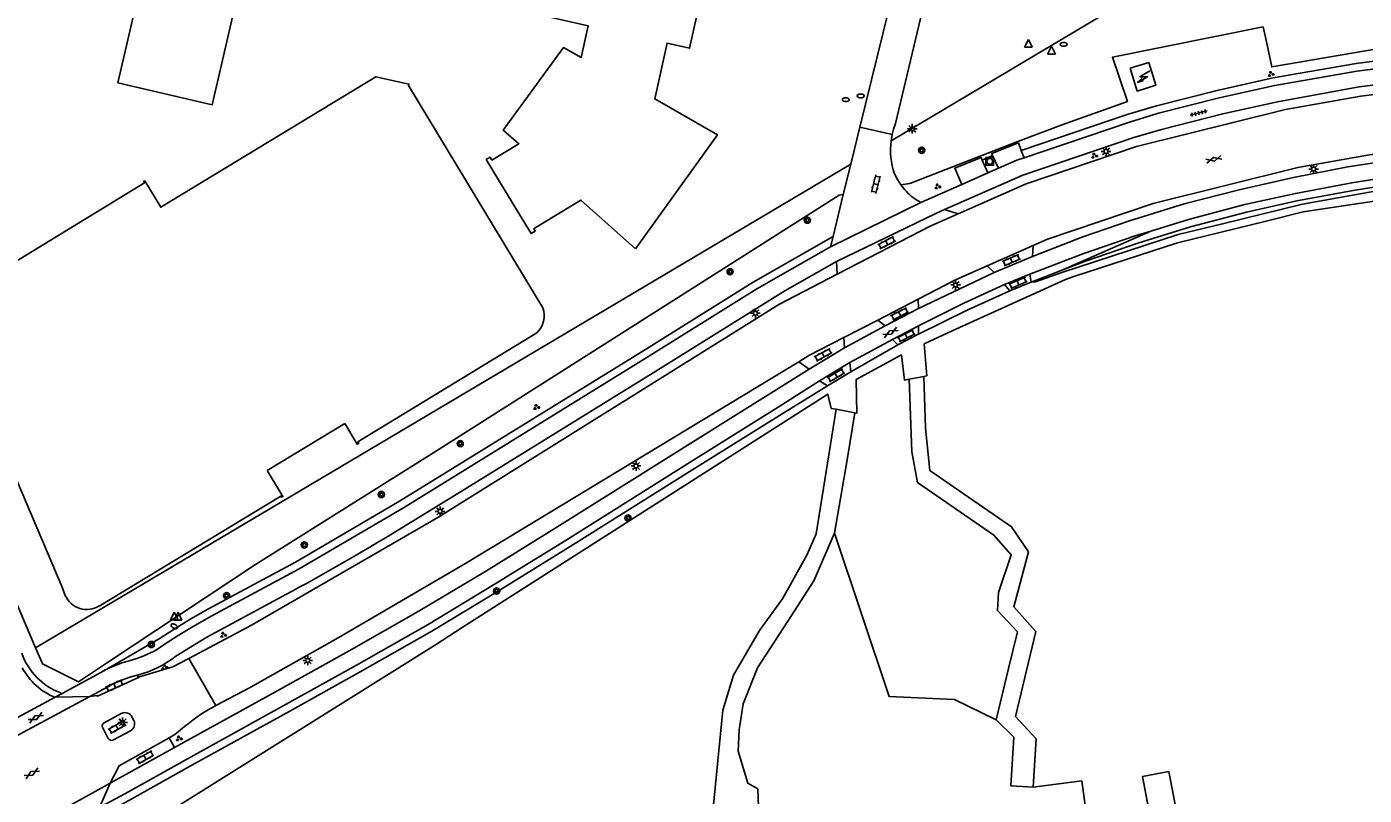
# Model space of a CAD drawing. Extents: x 124000 to 129000, y 395500 to 397503.
# Drawn here: x 128628.5 to 128800.9, y 396001.2 to 396100.2 of the extents above; entities that cross this region are included whole.
import ezdxf

# ---------------------------------------------------------------- set-up
doc = ezdxf.new("R2010")
doc.units = 0
for name, color, linetype in [('gg-afsc-draadraster', 7, 'Continuous'), ('gg-afsc-hekwerk', 7, 'Continuous'), ('gg-bbg-bijgebouw', 7, 'Continuous'), ('gg-bbg-gedigitaliseerde bijgebouw', 7, 'Continuous'), ('gg-bbg-lage trafo', 7, 'Continuous'), ('gg-knt-onverhard', 7, 'Continuous'), ('gg-knt-verharding', 7, 'Continuous'), ('gg-knt-verharding nz', 7, 'Continuous'), ('gt-grn-groengrens', 7, 'Continuous'), ('gt-grn-groengrens NZ', 7, 'Continuous'), ('gt-grn-vlakafsluiter', 7, 'Continuous'), ('gt-grn-weggrens', 7, 'Continuous'), ('gt-symb-boom', 7, 'Continuous'), ('gt-symb-brandkraan', 7, 'Continuous'), ('gt-symb-gesloten verharding', 7, 'Continuous'), ('gt-symb-groenvak', 7, 'Continuous'), ('gt-symb-klinker verharding', 7, 'Continuous'), ('gt-symb-lichtmast', 7, 'Continuous'), ('gt-symb-rioolschacht', 7, 'Continuous'), ('gt-symb-tegel verharding', 7, 'Continuous'), ('gt-symb-trafo symbool', 7, 'Continuous'), ('gt-symb-waterafsluiter', 7, 'Continuous')]:
    doc.layers.add(name, color=color, linetype=linetype)

# ---------------------------------------------------------------- blocks, each defined once
blk = doc.blocks.new('gt0-LMAST')
at = {"layer": 'gt-symb-lichtmast'}
for p, q in [((-0.18, 0.17), (-0.45, 0.44)), ((-0.01, 0.25), (-0.01, 0.62)), ((0.17, 0.17), (0.44, 0.44)), ((-0.26, 0), (-0.63, 0)), ((-0.18, -0.18), (-0.45, -0.45)), ((-0.01, -0.25), (-0.01, -0.63)), ((0.44, -0.45), (0.17, -0.18)), ((0.24, 0), (0.62, 0))]:
    blk.add_line(p, q, dxfattribs=at)
blk.add_circle((-0.01, 0), 0.25, dxfattribs=at)
blk = doc.blocks.new('gt0-KL1')
at = {"layer": 'gt-symb-klinker verharding'}
for p, q in [((-1.15, 0.3), (1.15, 0.3)), ((-1, -0.3), (-1, 0.3)), ((-0.5, 0.3), (-0.5, 0.45)), ((0, -0.3), (0, 0.3)), ((0.5, 0.3), (0.5, 0.45)), ((1, -0.3), (1, 0.3)), ((-1.15, -0.3), (1.15, -0.3)), ((-0.5, -0.45), (-0.5, -0.3)), ((0.5, -0.45), (0.5, -0.3))]:
    blk.add_line(p, q, dxfattribs=at)
blk = doc.blocks.new('gt0-BOOM')
at = {"layer": 'gt-symb-boom'}
for radius in [0.4, 0.2]:
    blk.add_circle((0, 0), radius, dxfattribs=at)
blk = doc.blocks.new('gt0-HSP')
at = {"layer": 'gt-symb-trafo symbool'}
for points in [[(0.77, 0.75), (-0.53, 0), (0.47, 0), (-0.83, -0.75)], [(-0.22, -0.24), (-0.83, -0.75), (-0.08, -0.48)]]:
    blk.add_lwpolyline(points, dxfattribs=at)
blk = doc.blocks.new('gt0-TEG1')
at = {"layer": 'gt-symb-tegel verharding'}
for p, q in [((-1.12, 0), (1.13, 0)), ((-0.9, -0.25), (-0.9, 0.25)), ((-0.45, -0.25), (-0.45, 0.25)), ((0, -0.25), (0, 0.25)), ((0.45, -0.25), (0.45, 0.25)), ((0.9, -0.25), (0.9, 0.25))]:
    blk.add_line(p, q, dxfattribs=at)
blk = doc.blocks.new('gt0-GESVH1')
at = {"layer": 'gt-symb-gesloten verharding'}
for p, q in [((-0.99, -0.26), (0.01, 0.24)), ((0.01, -0.26), (-0.99, 0.24)), ((0.01, 0.24), (1.01, -0.26)), ((1.01, 0.24), (0.01, -0.26))]:
    blk.add_line(p, q, dxfattribs=at)
blk = doc.blocks.new('gt0-GRVAK')
at = {"layer": 'gt-symb-groenvak'}
for p, q in [((-0.11, 0.19), (-0.23, 0.24)), ((-0.18, 0.15), (0.09, 0.15)), ((-0.09, 0.21), (-0.16, 0.32)), ((-0.05, 0.21), (-0.05, 0.39)), ((0, 0.21), (0.06, 0.32)), ((0.01, 0.19), (0.13, 0.24)), ((0.26, -0.05), (0.2, 0.06)), ((0.3, -0.05), (0.3, 0.13)), ((0.35, -0.05), (0.41, 0.06)), ((-0.25, -0.23), (-0.36, -0.18)), ((-0.32, -0.26), (-0.05, -0.26)), ((-0.23, -0.21), (-0.29, -0.09)), ((-0.18, -0.2), (-0.18, -0.02)), ((-0.14, -0.21), (-0.07, -0.09)), ((-0.12, -0.23), (0, -0.18)), ((0.24, -0.07), (0.12, -0.02)), ((0.17, -0.11), (0.44, -0.11)), ((0.37, -0.07), (0.49, -0.02))]:
    blk.add_line(p, q, dxfattribs=at)
blk = doc.blocks.new('gt0-WAFSL')
at = {"layer": 'gt-symb-waterafsluiter'}
for p, q in [((-0.5, -0.33), (0, 0.67)), ((0, 0.67), (0.5, -0.33)), ((0.5, -0.33), (-0.5, -0.33))]:
    blk.add_line(p, q, dxfattribs=at)
blk = doc.blocks.new('gt0-BR')
at = {"layer": 'gt-symb-brandkraan'}
for centre, radius, start, end in [((-0.24, 0), 0.206, 107.5669, 252.4331), ((0.6, -2.66), 3, 106.892, 107.5669), ((0, -0.69), 0.938, 73.108, 106.892), ((-0.6, -2.66), 3, 72.4331, 73.108), ((0.24, 0), 0.206, 287.567, 72.4331), ((0.6, 2.66), 3, 252.4331, 253.108), ((0, 0.69), 0.938, 253.108, 286.8921), ((-0.6, 2.66), 3, 286.8921, 287.567)]:
    blk.add_arc(centre, radius, start, end, dxfattribs=at)
blk = doc.blocks.new('gt0-RS')
at = {"layer": 'gt-symb-rioolschacht'}
blk.add_lwpolyline([(-0.5, -0.5), (0.5, -0.5), (0.5, 0.5), (-0.5, 0.5)], close=True, dxfattribs=at)
blk.add_circle((0, 0), 0.375, dxfattribs=at)

msp = doc.modelspace()

# ---------------------------------------------------------------- linework, layer by layer
at = {"layer": 'gg-afsc-draadraster'}
msp.add_line((128642.35, 395996.27), (128681.17, 396020.56), dxfattribs=at)
at = {"layer": 'gg-afsc-hekwerk'}
for p, q in [((128611.7, 396062.21), (128629.65, 396020.18)), ((128742.25, 396054.79), (128744.13, 396055.15)), ((128732.81, 396050.91), (128735.25, 396050.45)), ((128629.65, 396020.18), (128630.49, 396018.21))]:
    msp.add_line(p, q, dxfattribs=at)
for points in [[(128788.25, 396098.48), (128787.85, 396100.2), (128768.44, 396096.3), (128770.37, 396090.61), (128761.82, 396087.55), (128756.24, 396085.43), (128742.31, 396080.04)], [(128788.25, 396098.48), (128788.97, 396095.05), (128803.09, 396097.49)], [(128744.13, 396055.15), (128744.5, 396055.23), (128744.19, 396059.36)], [(128735.25, 396050.45), (128735.49, 396050.4), (128735.41, 396054.77), (128741.23, 396057.92), (128741.64, 396054.66), (128742.25, 396054.79)], [(128684.61, 396022.77), (128731.75, 396052.87), (128732.2, 396051.02), (128732.81, 396050.91)], [(128630.49, 396018.21), (128630.54, 396018.09), (128635.18, 396015.79), (128638.91, 396018.26)]]:
    msp.add_lwpolyline(points, dxfattribs=at)
at = {"layer": 'gg-bbg-bijgebouw'}
msp.add_line((128669.52, 396049.08), (128659.48, 396043.01), dxfattribs=at)
for points in [[(128640.24, 396092.99), (128652.42, 396090.17), (128659.09, 396119.18), (128659.56, 396119.05), (128661.28, 396126.55), (128660.83, 396126.65), (128663.76, 396139.33), (128651.57, 396142.18), (128648.7, 396129.55), (128641.46, 396131.21), (128638.85, 396119.84), (128646.07, 396118.18), (128640.24, 396092.99)], [(128707.36, 396141.46), (128700.75, 396142.95), (128691.71, 396102.39), (128700.85, 396100.36), (128699.94, 396096.26), (128697.67, 396097.55), (128689.92, 396086.88), (128691.93, 396085.14), (128688.45, 396083.03)], [(128706.96, 396071.62), (128717.52, 396086.29), (128709.44, 396090.93), (128711.04, 396098.12), (128713.94, 396097.45), (128722.98, 396137.95)], [(128688.45, 396083.03), (128688.22, 396083.41), (128687.72, 396083.11), (128692.01, 396076.03), (128693.51, 396073.57), (128694.02, 396073.86), (128693.84, 396074.17), (128694.05, 396074.32), (128699.93, 396077.89), (128706.96, 396071.62)], [(128775.69, 396004.23), (128772.3, 396003.57), (128773.14, 395999.29), (128776.52, 395999.95), (128775.69, 396004.23)]]:
    msp.add_lwpolyline(points, dxfattribs=at)
at = {"layer": 'gg-bbg-gedigitaliseerde bijgebouw'}
for points in [[(128619.86, 396065.6), (128643.66, 396080.09), (128643.56, 396080.26), (128643.72, 396080.36), (128645.77, 396076.97), (128673.5, 396093.78), (128677.75, 396092.83), (128677.71, 396092.64), (128695.04, 396063.99)], [(128633.47, 396026.92), (128633.06, 396028), (128618.63, 396061.91)], [(128694.26, 396060.76), (128671.18, 396046.74), (128671.3, 396046.54), (128671.1, 396046.41), (128669.52, 396049.08)], [(128659.48, 396043.01), (128661.51, 396039.66), (128661.35, 396039.57), (128661.26, 396039.72), (128637.83, 396025.55)]]:
    msp.add_lwpolyline(points, dxfattribs=at)
for centre, radius, start, end in [((128692.08, 396062.99), 3.12, 314.4153, 18.6831), ((128636.24, 396028.13), 3.02, 203.4719, 301.6556)]:
    msp.add_arc(centre, radius, start, end, dxfattribs=at)
at = {"layer": 'gg-bbg-lage trafo'}
msp.add_lwpolyline([(128770.72, 396094.9), (128773.12, 396095.62), (128774.03, 396092.68), (128771.63, 396091.93), (128770.72, 396094.9)], dxfattribs=at)
at = {"layer": 'gg-knt-onverhard'}
for points in [[(128758.24, 396002.22), (128758.59, 396008.42), (128755.93, 396011.29), (128758.55, 396022.29), (128755.71, 396025.45), (128757.62, 396032.56), (128755.44, 396035.77), (128744.9, 396043.03), (128744.36, 396048.47), (128744.13, 396055.15)], [(128742.25, 396054.79), (128742.59, 396045.44), (128743.3, 396041.47), (128753.13, 396034.7), (128755.4, 396032.14), (128753.76, 396027.29), (128753.62, 396024.97), (128756.2, 396022.21), (128755.05, 396017.49), (128753.43, 396010.9)], [(128732.81, 396050.91), (128730.79, 396038.32), (128730.24, 396034.88), (128729.05, 396032.13), (128725.92, 396026.5), (128722.94, 396022.38), (128719.59, 396016.66), (128718.24, 396012.13), (128716.98, 395999.51)], [(128732.63, 396034.94), (128734.24, 396044.42), (128735.25, 396050.45)], [(128716.98, 395999.51), (128722.8, 395999.66), (128722.74, 396001.97), (128721.46, 396002.71), (128720.21, 396006.84), (128720.33, 396009.58), (128720.86, 396012.93), (128722.67, 396017.57), (128726.61, 396023.62), (128729.97, 396028.79), (128732.63, 396034.94)], [(128753.43, 396010.9), (128755.71, 396008.66), (128755.35, 396002.39), (128758.24, 396002.22)]]:
    msp.add_lwpolyline(points, dxfattribs=at)
at = {"layer": 'gg-knt-verharding'}
for p, q in [((128757.06, 396083.35), (128770.63, 396087.94)), ((128735.89, 396087.3), (128734.71, 396082.5)), ((128740.04, 396086.32), (128735.89, 396087.3)), ((128739.9, 396085.53), (128740.04, 396086.32)), ((128752.97, 396083.64), (128751.65, 396083.05)), ((128751.65, 396083.05), (128752.39, 396081.39)), ((128753.73, 396081.98), (128752.97, 396083.64)), ((128757.06, 396083.35), (128756.69, 396084.28)), ((128734.71, 396082.5), (128733.75, 396078.59)), ((128749.03, 396079.91), (128752.39, 396081.39)), ((128752.39, 396081.39), (128753.73, 396081.98)), ((128743.73, 396077.57), (128749.03, 396079.91)), ((128732.09, 396071.86), (128743.73, 396077.57)), ((128733.75, 396078.59), (128732.42, 396073.2)), ((128732.87, 396069.98), (128745.67, 396076.17)), ((128745.67, 396076.17), (128746.78, 396076.66)), ((128746.78, 396076.66), (128748.55, 396076.12)), ((128732.42, 396073.2), (128732.09, 396071.86)), ((128758.21, 396072.02), (128752.3, 396069.42)), ((128758.14, 396070.62), (128758.21, 396072.02)), ((128732.87, 396069.98), (128732.97, 396068.33)), ((128753.18, 396068.57), (128752.3, 396069.42)), ((128753.18, 396068.57), (128758.14, 396070.62)), ((128743.45, 396063.92), (128753.18, 396068.57)), ((128754.54, 396067), (128757.79, 396068.35)), ((128755.23, 396066.2), (128757.94, 396067.31)), ((128757.94, 396067.31), (128757.79, 396068.35)), ((128754.54, 396067), (128755.23, 396066.2)), ((128743.39, 396065.12), (128738.18, 396062.42)), ((128739.16, 396061.68), (128743.45, 396063.92)), ((128743.45, 396063.92), (128743.39, 396065.12)), ((128738.18, 396062.42), (128733.81, 396060.16)), ((128739.16, 396061.68), (128738.18, 396062.42)), ((128733.92, 396058.83), (128739.16, 396061.68)), ((128740.1, 396059.92), (128743.43, 396061.66)), ((128743.42, 396060.62), (128740.79, 396059.23)), ((128743.43, 396061.66), (128743.42, 396060.62)), ((128729.33, 396056.07), (128733.92, 396058.83)), ((128733.92, 396058.83), (128733.81, 396060.16)), ((128734.59, 396056.94), (128740.1, 396059.92)), ((128740.79, 396059.23), (128740.1, 396059.92)), ((128729.33, 396056.07), (128728, 396057.03)), ((128734.59, 396056.94), (128730.7, 396054.57)), ((128734.73, 396055.76), (128734.59, 396056.94)), ((128731.71, 396053.93), (128734.73, 396055.76)), ((128730.7, 396054.57), (128731.71, 396053.93)), ((128638.53, 396017.26), (128633.05, 396014.27)), ((128642.55, 396018.75), (128641.11, 396018.32)), ((128652.89, 396012.71), (128649.41, 396018.8)), ((128642.75, 396016.64), (128642.83, 396016.66)), ((128642.89, 396016.36), (128642.75, 396016.64)), ((128633.05, 396014.27), (128632.16, 396013.79)), ((128632.16, 396013.79), (128636.62, 396013.91)), ((128632.9, 396014.34), (128633.05, 396014.27)), ((128636.62, 396013.91), (128639.04, 396015.2)), ((128640.74, 396011.72), (128638.5, 396010.51)), ((128642.3, 396010.81), (128642.06, 396011.26)), ((128638.29, 396009.84), (128638.98, 396008.49)), ((128639.67, 396008.29), (128641.87, 396009.46)), ((128647.55, 396007.3), (128639.27, 396002.72)), ((128647.55, 396007.3), (128646.88, 396008.54))]:
    msp.add_line(p, q, dxfattribs=at)
for points in [[(128770.72, 396202.29), (128769.22, 396196.35), (128766.47, 396197.01), (128740.47, 396087.74), (128740.23, 396087.04), (128740.04, 396086.32)], [(128713.62, 396144.4), (128744.03, 396137.2), (128747, 396132.47), (128735.89, 396087.3)], [(128799.95, 396094.52), (128811.34, 396095.94), (128822.24, 396096.71), (128880.76, 396097.93)], [(128800.25, 396092.49), (128811.54, 396093.89), (128822.35, 396094.65), (128880.96, 396095.91)], [(128880.01, 396094.59), (128822.4, 396093.46), (128811.65, 396092.7), (128800.43, 396091.3), (128790.75, 396089.58), (128771.54, 396084.81), (128757.31, 396079.98), (128748.55, 396076.12)], [(128799.95, 396094.52), (128789.35, 396092.66), (128782.18, 396091.06), (128774.37, 396089.07), (128770.63, 396087.94)], [(128800.25, 396092.49), (128789.71, 396090.55), (128782.65, 396089.01), (128774.78, 396087), (128771.21, 396085.96)], [(128853.6, 396086.69), (128823.23, 396085.84), (128812.4, 396085.08), (128801.57, 396083.73), (128792.34, 396082.09), (128773.7, 396077.46), (128760.08, 396072.84), (128758.21, 396072.02)], [(128746.78, 396076.66), (128756.87, 396081.1), (128771.21, 396085.96)], [(128756.69, 396084.28), (128756.32, 396085.25), (128752.87, 396083.89), (128752.97, 396083.64)], [(128758.14, 396070.62), (128764.64, 396073.14), (128770.63, 396075.21), (128777.69, 396077.38), (128784.78, 396079.2), (128791.77, 396080.8), (128798.79, 396082.16), (128806.4, 396083.32), (128813.74, 396084.15), (128821.23, 396084.6), (128828.34, 396084.86), (128841.93, 396085.14), (128854.34, 396085.36)], [(128751.65, 396083.05), (128751.52, 396083.36), (128748.11, 396081.99), (128749.03, 396079.91)], [(128753.73, 396081.98), (128756.12, 396083.03), (128757.06, 396083.35)], [(128773.37, 396073.89), (128778.23, 396075.39), (128785.49, 396077.3), (128792.02, 396078.75), (128799.28, 396080.12), (128806.54, 396081.26), (128813.92, 396082.08), (128821.59, 396082.54), (128828.79, 396082.81), (128842.07, 396083.07), (128855.77, 396083.37)], [(128741.16, 396079.85), (128740.72, 396080.54), (128740.35, 396081.28)], [(128748.55, 396076.12), (128745.04, 396074.58), (128732.97, 396068.33)], [(128757.79, 396068.35), (128764.64, 396070.94), (128771.38, 396073.28), (128773.37, 396073.89)], [(128677.06, 396038.22), (128708.23, 396057.45), (128722.62, 396066.46), (128732.09, 396071.86)], [(128732.87, 396069.98), (128726.19, 396066.19), (128709.23, 396055.6), (128684.62, 396040.4), (128676.28, 396035.3)], [(128752.3, 396069.42), (128748.13, 396067.58), (128743.39, 396065.12)], [(128649.41, 396018.8), (128657.47, 396023.07), (128681.48, 396036.96), (128725.43, 396064.42), (128732.97, 396068.33)], [(128743.43, 396061.66), (128749.3, 396064.59), (128754.54, 396067)], [(128733.81, 396060.16), (128729.32, 396057.83), (128728, 396057.03)], [(128728, 396057.03), (128684.97, 396030.98), (128668.64, 396021.46)], [(128729.33, 396056.07), (128712.58, 396045.62), (128696.83, 396035.73), (128687.76, 396030.11), (128678.96, 396024.83), (128670.05, 396019.76), (128660.57, 396014.49), (128647.55, 396007.3)], [(128638.16, 395999.74), (128641.16, 396001.36), (128649.69, 396006.13), (128661.92, 396012.89), (128670.99, 396017.93), (128680.22, 396023.18), (128688.67, 396028.28), (128698.02, 396034.06), (128713.68, 396043.89), (128725.35, 396051.19), (128730.7, 396054.57)], [(128677.06, 396038.22), (128663.62, 396030.34), (128652.34, 396024.27), (128650.16, 396023.04), (128648.02, 396021.74), (128646.22, 396020.59)], [(128647.73, 396019.09), (128649.61, 396020.27), (128651.71, 396021.53), (128653.95, 396022.75), (128661.89, 396027.04)], [(128652.89, 396012.71), (128657.23, 396015.02), (128668.64, 396021.46)], [(128642.89, 396016.36), (128643.02, 396016.42), (128647.32, 396017.7), (128649.41, 396018.8)], [(128636.62, 396013.91), (128637.58, 396014), (128637.62, 396013.92), (128642.89, 396016.36)], [(128646.88, 396008.54), (128647.57, 396008.99), (128649.07, 396010.18)], [(128639.27, 396002.72), (128640.43, 396004.95), (128646.88, 396008.54)]]:
    msp.add_lwpolyline(points, dxfattribs=at)
for centre, radius, start, end in [((128749.11, 396084.35), 9.28, 172.6842, 199.3001), ((128747.42, 396084.33), 7.7, 215.5891, 232.4762), ((128747.4, 396084.29), 7.65, 232.4233, 241.368), ((128505.86, 396315.51), 327.98, 298.4086, 301.3073), ((128635.86, 396022.31), 8.5, 199.6187, 249.6028), ((128638.88, 396030.65), 12.46, 287.1269, 306.0906), ((128639.3, 396029.95), 13.75, 284.8501, 307.7831), ((128635.23, 396021.46), 8.27, 207.8405, 248.2134), ((128645.29, 396004.48), 14.46, 106.7932, 117.8553), ((128646.58, 396001.32), 15.79, 104.0534, 118.5222), ((128661.85, 395995.1), 19.76, 116.9724, 130.2828), ((128638.71, 396010.08), 0.483, 116.0666, 209.488), ((128641.16, 396010.79), 1.02, 27.6256, 114.3392), ((128641.41, 396010.35), 1, 297.6002, 27.4702), ((128639.44, 396008.76), 0.53, 210.7815, 296.2776)]:
    msp.add_arc(centre, radius, start, end, dxfattribs=at)
at = {"layer": 'gg-knt-verharding nz'}
for p, q in [((128620.81, 396005.41), (128636.62, 396013.91)), ((128625.25, 396010.05), (128632.16, 396013.79)), ((128626.88, 395995.89), (128639.27, 396002.72))]:
    msp.add_line(p, q, dxfattribs=at)
at = {"layer": 'gt-grn-groengrens'}
for p, q in [((128734.71, 396082.5), (128629.65, 396020.18)), ((128741.16, 396079.85), (128742.31, 396080.04)), ((128773.37, 396073.89), (128761.84, 396068.8)), ((128681.17, 396020.56), (128684.61, 396022.77))]:
    msp.add_line(p, q, dxfattribs=at)
for points in [[(128881.93, 396104.81), (128768.65, 396102.63), (128739.9, 396085.53)], [(128757.94, 396067.31), (128758.52, 396067.33), (128761.91, 396068.55), (128776.92, 396073.45), (128782.63, 396074.81), (128792.94, 396077.36), (128802.03, 396078.98), (128812.23, 396080.27), (128815.9, 396080.59), (128822.32, 396081.12), (128824.08, 396081.16), (128830.2, 396081.24), (128854, 396081.72), (128890.5, 396082.54), (128920.17, 396083.23)], [(128744.19, 396059.36), (128747.77, 396061.01), (128762.38, 396067.65), (128763.45, 396068.03), (128776.82, 396072.39), (128788.25, 396075.17), (128793.02, 396076.38), (128812.83, 396079.34), (128823.08, 396080.12), (128827.21, 396080.23), (128855.96, 396080.8)], [(128733.75, 396078.59), (128733.2, 396078.5), (128681.65, 396045.77), (128657.99, 396030.91), (128638.91, 396018.26)]]:
    msp.add_lwpolyline(points, dxfattribs=at)
at = {"layer": 'gt-grn-groengrens NZ'}
for p, q in [((128756.69, 396084.28), (128770.34, 396088.9)), ((128757.94, 396067.31), (128761.84, 396068.8)), ((128734.73, 396055.76), (128740.79, 396059.23))]:
    msp.add_line(p, q, dxfattribs=at)
for points in [[(128799.83, 396095.51), (128811.24, 396096.94), (128822.19, 396097.71), (128881.23, 396098.94)], [(128799.83, 396095.51), (128789.16, 396093.64), (128781.94, 396092.03), (128774.11, 396090.04), (128770.34, 396088.9)], [(128773.66, 396072.94), (128778.51, 396074.43), (128785.72, 396076.33), (128792.22, 396077.77), (128799.45, 396079.14), (128806.67, 396080.27), (128814, 396081.08), (128821.64, 396081.54), (128828.82, 396081.81), (128842.09, 396082.07), (128856.09, 396082.33)], [(128676.54, 396039.07), (128707.7, 396058.29), (128722.11, 396067.32), (128732.42, 396073.2)], [(128761.84, 396068.8), (128764.98, 396070), (128771.69, 396072.33), (128773.66, 396072.94)], [(128743.42, 396060.62), (128749.73, 396063.69), (128755.23, 396066.2)], [(128637.54, 395998.26), (128641.64, 396000.49), (128650.17, 396005.26), (128662.41, 396012.01), (128671.48, 396017.06), (128680.72, 396022.32), (128689.19, 396027.43), (128698.55, 396033.21), (128714.21, 396043.05), (128725.88, 396050.35), (128731.71, 396053.93)], [(128676.54, 396039.07), (128663.13, 396031.22), (128651.86, 396025.14), (128649.66, 396023.9), (128647.5, 396022.59), (128645.68, 396021.43), (128638.53, 396017.26)]]:
    msp.add_lwpolyline(points, dxfattribs=at)
at = {"layer": 'gt-grn-vlakafsluiter'}
for points in [[(128732.63, 396034.94), (128739.66, 396013.87), (128748.08, 396013.5), (128753.43, 396010.9)], [(128758.24, 396002.22), (128764.49, 396003), (128772.21, 395945.93), (128754.91, 395943.59), (128735, 395954.07), (128734.35, 395949.41)]]:
    msp.add_lwpolyline(points, dxfattribs=at)
at = {"layer": 'gt-grn-weggrens'}
msp.add_line((128639.27, 396002.72), (128638.04, 395999.95), dxfattribs=at)

# ---------------------------------------------------------------- block references
at = {"layer": 'gt-symb-boom'}
for p in [(128743.86, 396084.31), (128729.12, 396075.29), (128719.16, 396068.64), (128684.37, 396046.5), (128674.2, 396039.93), (128706.01, 396036.9), (128664.28, 396033.43), (128689.06, 396027.48), (128654.26, 396026.88), (128644.56, 396020.59)]:
    msp.add_blockref('gt0-BOOM', p, dxfattribs=at)
at = {"layer": 'gt-symb-brandkraan'}
for p in [(128762.16, 396097.96), (128735.99, 396091.31), (128734.07, 396090.83)]:
    msp.add_blockref('gt0-BR', p, dxfattribs=at)
at = {"layer": 'gt-symb-brandkraan', "rotation": -28.35896344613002}
msp.add_blockref('gt0-BR', (128647.53, 396022.94), dxfattribs=at)
at = {"layer": 'gt-symb-gesloten verharding'}
for p, rotation in [((128781.5, 396083.15), 13.93901435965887), ((128739.81, 396060.81), 28.48700713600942), ((128629.69, 396011.16), -151.3072122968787), ((128629.18, 396003.98), -151.12898209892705)]:
    msp.add_blockref('gt0-GESVH1', p, dxfattribs=dict(at, rotation=rotation))
at = {"layer": 'gt-symb-groenvak'}
for p in [(128788.85, 396094.12), (128766.1, 396083.6), (128745.89, 396079.62), (128694.19, 396051.19), (128653.82, 396021.82), (128646.24, 396017.69), (128648.11, 396008.47)]:
    msp.add_blockref('gt0-GRVAK', p, dxfattribs=at)
at = {"layer": 'gt-symb-klinker verharding'}
for p, rotation in [((128737.94, 396079.94), 76.17220496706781), ((128739.34, 396072.39), 27.17973421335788), ((128755.41, 396070.14), 22.514112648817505), ((128756.27, 396067.21), 22.514112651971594), ((128741.01, 396063.21), 27.000654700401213), ((128741.86, 396060.38), 27.00065470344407), ((128731.16, 396057.94), 28.102823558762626), ((128732.81, 396055.3), 30.54109846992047), ((128639.83, 396015.28), 24.334874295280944), ((128640.14, 396009.95), 29.282828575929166), ((128643.75, 396006.05), 29.076863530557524)]:
    msp.add_blockref('gt0-KL1', p, dxfattribs=dict(at, rotation=rotation))
at = {"layer": 'gt-symb-lichtmast'}
for p in [(128742.64, 396087.08), (128767.62, 396084.16), (128794.37, 396081.89), (128748.22, 396066.94), (128722.43, 396063.31), (128707.04, 396043.61), (128681.79, 396037.76), (128664.73, 396018.54), (128640.86, 396010.55)]:
    msp.add_blockref('gt0-LMAST', p, dxfattribs=at)
at = {"layer": 'gt-symb-rioolschacht'}
msp.add_blockref('gt0-RS', (128752.62, 396082.88), dxfattribs=at)
at = {"layer": 'gt-symb-tegel verharding', "rotation": 13.93901435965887}
msp.add_blockref('gt0-TEG1', (128779.55, 396089.1), dxfattribs=at)
at = {"layer": 'gt-symb-trafo symbool'}
msp.add_blockref('gt0-HSP', (128772.5, 396093.78), dxfattribs=at)
at = {"layer": 'gt-symb-waterafsluiter'}
for p in [(128757.6, 396097.91), (128760.58, 396097.04), (128647.52, 396024.1), (128648.01, 396024.07)]:
    msp.add_blockref('gt0-WAFSL', p, dxfattribs=at)

doc.saveas('drawing.dxf')
